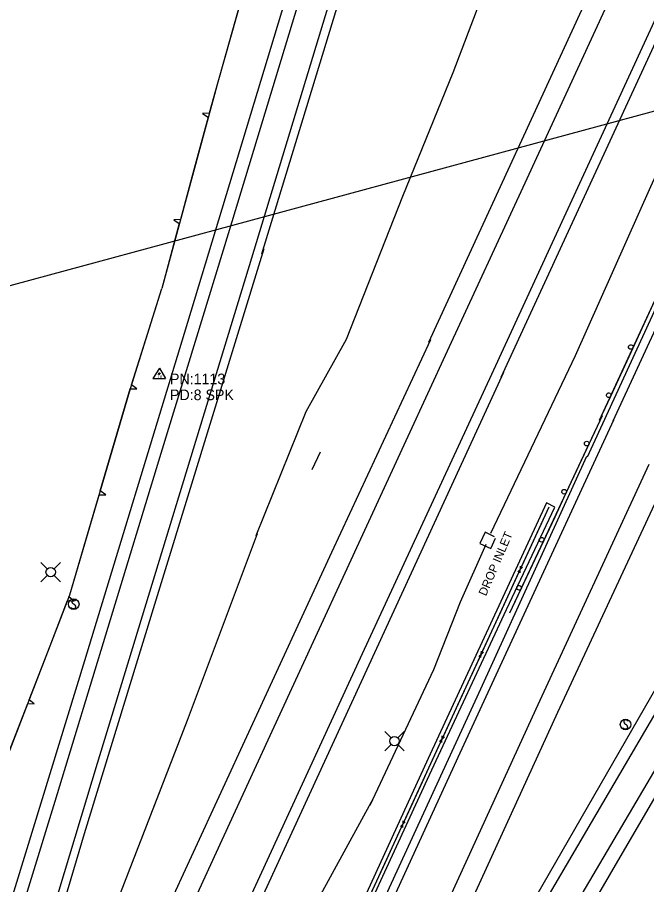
# Model space of a CAD drawing. Extents: x 978516 to 993312, y 1836504 to 1846212.
# Drawn here: x 980904 to 981200.4, y 1841277.7 to 1841685.9 of the extents above; entities that cross this region are included whole.
import ezdxf

# ---------------------------------------------------------------- set-up
doc = ezdxf.new("R2010")
doc.units = 0
for name, color, linetype in [('S_CROSS_DRAIN', 7, 'Continuous'), ('S_DROP_INLET', 7, 'Continuous'), ('S_DROP_INLET_ANNOT', 7, 'Continuous'), ('S_EDGE_PAVEMENT', 7, 'Continuous'), ('S_FENCE', 7, 'Continuous'), ('S_GUARDRAIL', 7, 'Continuous'), ('S_HEADWALL', 7, 'Continuous'), ('S_MISC_STRUCTURES', 7, 'Continuous'), ('S_SECONDARY_CTL', 7, 'Continuous'), ('S_SECONDARY_CTL_ANNOT', 7, 'Continuous'), ('S_SHOULDER', 7, 'Continuous'), ('S_SIGN', 7, 'Continuous'), ('S_STREAM', 7, 'Continuous'), ('S_TREE', 7, 'Continuous'), ('S_UTILITY_POLE', 7, 'Continuous')]:
    doc.layers.add(name, color=color, linetype=linetype)

msp = doc.modelspace()

# ---------------------------------------------------------------- linework, layer by layer
at = {"layer": 'S_CROSS_DRAIN'}
msp.add_line((981670.29, 1841767.95), (980893.4, 1841557.67), dxfattribs=at)
at = {"layer": 'S_DROP_INLET'}
msp.add_lwpolyline([(981128.76, 1841441.41), (981124.29, 1841443.52), (981121.83, 1841438.33), (981127, 1841435.89), (981129.14, 1841440.84)], dxfattribs=at)
at = {"layer": 'S_EDGE_PAVEMENT'}
for points in [[(981014.37, 1841572.79), (981057.8, 1841715.29), (981097.19, 1841844.27), (981157.62, 1842041.34), (981173.79, 1842091.11), (981203.77, 1842176.79), (981217.59, 1842213.74), (981222.6, 1842226.65), (981222.63, 1842226.49)], [(981395.27, 1842155.48), (981283.66, 1841913.18), (981142.94, 1841607.89), (981106.48, 1841528.73)], [(981127.39, 1841517.95), (981285.97, 1841862.07), (981417.12, 1842146.85)], [(981173.77, 1842145.09), (981151.31, 1842069.5), (981114.63, 1841948.75), (981051.23, 1841741.77), (981003.84, 1841586.02)], [(981473.12, 1842122.32), (981378.95, 1841917.92), (981219.69, 1841572.21), (981184.46, 1841495.91)], [(981003.84, 1841586.02), (980971.59, 1841480.66), (980921.63, 1841316.83), (980863.83, 1841129.46), (980811.1, 1840959.57), (980781.96, 1840866.22)], [(981106.48, 1841528.73), (981087.95, 1841488.62), (981015.58, 1841331.71), (980924.29, 1841133.39), (980854.22, 1840981.01), (980808.18, 1840882.56), (980791.06, 1840846.48), (980818.44, 1840932.05), (980847.65, 1841026.91), (980892.45, 1841172.18), (980941.73, 1841334.88), (981014.37, 1841572.79)], [(980796.34, 1840798.88), (980885.76, 1840994.04), (980983.52, 1841206.2), (981066.57, 1841386.42), (981127.39, 1841517.95)], [(981184.72, 1841496.37), (981112.37, 1841339.54), (981025.6, 1841150.33), (980952.66, 1840992.2), (980883.01, 1840840.41), (980847.74, 1840765.17)], [(981252.24, 1841439.93), (981137.33, 1841244.03), (981073.65, 1841136.11), (981002.81, 1841014.58), (980948.5, 1840922.78), (980947.47, 1840923.27), (981050.93, 1841147.81), (981148.36, 1841360.38), (981201.55, 1841475.56)], [(980851.24, 1840712.34), (980867.77, 1840746.22), (980923.19, 1840850.45), (980998.48, 1840980.73), (981063.54, 1841091.76), (981158.12, 1841253.15), (981246.33, 1841402.78), (981273.99, 1841449.85)]]:
    msp.add_lwpolyline(points, dxfattribs=at)
at = {"layer": 'S_FENCE'}
for p, q in [((981139.73, 1841424.99), (981141.95, 1841427.1)), ((981140.75, 1841424.49), (981140.93, 1841427.6)), ((981122.32, 1841384.54), (981122.5, 1841387.64)), ((981121.3, 1841385.03), (981123.52, 1841387.14)), ((981102.87, 1841345.08), (981105.09, 1841347.18)), ((981103.89, 1841344.58), (981104.07, 1841347.68)), ((981084.46, 1841305.12), (981086.67, 1841307.21)), ((981085.47, 1841304.61), (981085.66, 1841307.73))]:
    msp.add_line(p, q, dxfattribs=at)
for points in [[(980837.27, 1840766.53), (980948.97, 1841008.76), (981030.52, 1841186.69), (981097.8, 1841332.73), (981154.45, 1841455.56)], [(981150.06, 1841446.02), (981154.45, 1841455.56)], [(981141.68, 1841427.86), (981150.06, 1841446.02)], [(981131.63, 1841406.07), (981140, 1841424.23)], [(981123.25, 1841387.9), (981131.63, 1841406.07)], [(981113.2, 1841366.11), (981121.57, 1841384.27)], [(981104.82, 1841347.95), (981113.2, 1841366.11)], [(981094.77, 1841326.15), (981097.8, 1841332.73), (981103.14, 1841344.31)], [(981086.4, 1841307.98), (981094.77, 1841326.15)], [(981076.36, 1841286.18), (981084.73, 1841304.35)], [(981067.99, 1841268.02), (981076.36, 1841286.18)]]:
    msp.add_lwpolyline(points, dxfattribs=at)
at = {"layer": 'S_GUARDRAIL'}
for points in [[(981178.19, 1841496.25), (981272.98, 1841701.45), (981282.05, 1841725.96)], [(981199.16, 1841541.64), (981204.4, 1841552.98)], [(981193.92, 1841530.29), (981199.16, 1841541.64)], [(981183.43, 1841507.6), (981193.92, 1841530.29)], [(981178.19, 1841496.25), (981183.43, 1841507.6)], [(981135.97, 1841405.6), (981179.51, 1841498.49)], [(981178.41, 1841496.13), (981179.51, 1841498.49)], [(981173.1, 1841484.81), (981178.41, 1841496.13)], [(981162.49, 1841462.18), (981173.1, 1841484.81)], [(981157.19, 1841450.86), (981162.49, 1841462.18)], [(981151.88, 1841439.55), (981157.19, 1841450.86)], [(981141.27, 1841416.91), (981151.88, 1841439.55)], [(981135.97, 1841405.6), (981141.27, 1841416.91)]]:
    msp.add_lwpolyline(points, dxfattribs=at)
for centre, major_axis, ratio in [((981192.93, 1841530.74), (-0.567, -0.943), 0.985464), ((981182.45, 1841508.05), (-0.567, -0.943), 0.985464), ((981172.11, 1841485.28), (-0.996, 0.467), 0.999728), ((981161.5, 1841462.65), (-0.996, 0.467), 0.999728), ((981150.89, 1841440.01), (-0.996, 0.467), 0.999728), ((981140.28, 1841417.38), (-0.996, 0.467), 0.999728)]:
    msp.add_ellipse(centre, major_axis=major_axis, ratio=ratio, dxfattribs=at)
at = {"layer": 'S_HEADWALL'}
msp.add_lwpolyline([(981046.6, 1841481.23), (981042.71, 1841473.01)], dxfattribs=at)
at = {"layer": 'S_MISC_STRUCTURES'}
msp.add_lwpolyline([(980839.13, 1840767.07), (981003.01, 1841122.82), (981098.12, 1841329.36), (981134.39, 1841407.26), (981157.12, 1841455.34), (981153.12, 1841457.4), (981097.54, 1841337.01), (981013.65, 1841154.04), (980881.25, 1840867.29), (980832.33, 1840760.47)], dxfattribs=at)
at = {"layer": 'S_SECONDARY_CTL'}
for p, q in [((980970.88, 1841520.84), (980967.87, 1841515.89)), ((980970.88, 1841520.84), (980973.83, 1841515.89)), ((980967.87, 1841515.89), (980973.83, 1841515.89))]:
    msp.add_line(p, q, dxfattribs=at)
for radius in [0.311, 0.183, 0.103]:
    msp.add_circle((980970.88, 1841518.23), radius, dxfattribs=at)
at = {"layer": 'S_SHOULDER'}
for points in [[(981019.14, 1841574.64), (981079.67, 1841773.03), (981127.73, 1841931.98), (981161.06, 1842039.75), (981204.39, 1842164.69), (981218.86, 1842206.37), (981253.66, 1842283.78), (981282.55, 1842338.92), (981281.86, 1842348.5)], [(981385.42, 1842158.4), (981349.45, 1842080.1), (981257.78, 1841880.59), (981179.76, 1841711.31), (981097.61, 1841532.88)], [(981131.77, 1841516.57), (981278.34, 1841834.17), (981356.68, 1842005.03), (981416.5, 1842134.87)], [(981458.06, 1842099.14), (981401.94, 1841975.48), (981319.19, 1841796.57), (981251.41, 1841650.78), (981172.26, 1841478.84)], [(980982.72, 1841537.28), (981031.67, 1841699.05), (981072.67, 1841831.8), (981097.76, 1841914.59)], [(981020.07, 1841576.9), (980960.66, 1841383.56), (980935.52, 1841301.65), (980891.25, 1841152.8), (980844.67, 1840998.94), (980833.86, 1840964.4), (980835.73, 1840963.46), (980900.84, 1841105.21), (980960.95, 1841236.45), (981052.13, 1841434.23), (981098.7, 1841534.35)], [(980743.63, 1840791.33), (980770.11, 1840859.27), (980799.94, 1840943.63), (980828.35, 1841031.49), (980875.27, 1841186.32), (980935.81, 1841383.11), (980982.72, 1841537.28)], [(981132.96, 1841518.76), (981021.56, 1841276.58), (980931.09, 1841080.4), (980857.41, 1840920.24), (980799.82, 1840795.3)], [(980845.19, 1840768.49), (980928.88, 1840949.92), (981026.49, 1841161.67), (981122.3, 1841369.82), (981172.18, 1841479.39)], [(981211.39, 1841472.61), (981158.31, 1841358.64), (981093.64, 1841217.39), (981057.34, 1841136.93), (981051.73, 1841125.11), (981059.01, 1841122.03), (981063.26, 1841125.91), (981127.73, 1841236.45), (981211.26, 1841381.53), (981258.43, 1841461.01)], [(981279.6, 1841447.92), (981085.77, 1841115.96), (980988.34, 1840949.05), (980938.02, 1840861.46), (980902.15, 1840792.78), (980878.86, 1840748.32)]]:
    msp.add_lwpolyline(points, dxfattribs=at)
at = {"layer": 'S_SIGN'}
for centre in [(980930.55, 1841409.7), (981190.43, 1841353.07)]:
    msp.add_circle(centre, 2.49, dxfattribs=at)
for centre, radius, start, end in [((980930.62, 1841410.97), 0.95, 16.5258, 156.8957), ((980930.39, 1841408.88), 1.28, 204.641, 335.359), ((980931.23, 1841411.03), 1.5, 167.1196, 241.9813), ((980930.14, 1841408.36), 1.4, 358.6529, 73.7063), ((981191.12, 1841354.4), 1.5, 167.1196, 241.9813), ((981190.51, 1841354.34), 0.95, 16.5258, 156.8957), ((981190.28, 1841352.25), 1.28, 204.641, 335.359), ((981190.02, 1841351.73), 1.4, 358.6529, 73.7063)]:
    msp.add_arc(centre, radius, start, end, dxfattribs=at)
at = {"layer": 'S_STREAM'}
for points in [[(981016.49, 1841442.06), (981040.05, 1841500.36), (981059.05, 1841534.44), (981085.55, 1841601.7), (981109.26, 1841660), (981140.22, 1841741.35)], [(981127.04, 1841443.2), (981166.83, 1841526.68), (981202.27, 1841606.37), (981237.44, 1841683.25), (981243.69, 1841697.17)], [(981016.97, 1841442.83), (980983.97, 1841354.97), (980947.53, 1841260.97), (980905, 1841140.57)], [(981070.15, 1841315.06), (981100.13, 1841378.92), (981112.68, 1841410.76), (981124.83, 1841438)], [(980916.52, 1840990.15), (980963.36, 1841088.9), (981004.77, 1841177.52), (981045.99, 1841271.32), (981071.7, 1841318.36)]]:
    msp.add_lwpolyline(points, dxfattribs=at)
at = {"layer": 'S_TREE'}
for p, q in [((980994.41, 1841640.75), (980991.27, 1841640.62)), ((980991.27, 1841640.62), (980993.89, 1841638.86)), ((980980.78, 1841590.72), (980977.64, 1841590.59)), ((980977.64, 1841590.59), (980980.27, 1841588.83)), ((980957.2, 1841511.01), (980960.32, 1841511.02)), ((980960.32, 1841511.02), (980957.79, 1841512.88)), ((980942.52, 1841461.16), (980945.64, 1841461.23)), ((980945.64, 1841461.23), (980943.08, 1841463.04)), ((980930.72, 1841411.19), (980928.32, 1841413.22)), ((980927.61, 1841411.39), (980930.72, 1841411.19)), ((980908.87, 1841362.91), (980911.98, 1841362.72)), ((980911.98, 1841362.72), (980909.58, 1841364.75))]:
    msp.add_line(p, q, dxfattribs=at)
for points in [[(981025.63, 1841751.28), (980998.39, 1841655.36), (980971.97, 1841558.35)], [(981007.9, 1841688.86), (981001.07, 1841664.81)], [(981001.07, 1841664.81), (980998.39, 1841655.36), (980994.41, 1841640.75)], [(980993.89, 1841638.86), (980987.34, 1841614.79)], [(980987.34, 1841614.79), (980980.78, 1841590.72)], [(980980.27, 1841588.83), (980973.71, 1841564.76)], [(980973.71, 1841564.76), (980971.97, 1841558.35)], [(980730.68, 1840807.24), (980743.5, 1840834.36), (980755.96, 1840877.99), (980773.97, 1840928.04), (980791.21, 1840984.18), (980829.3, 1841108.46), (980852.38, 1841178.73), (980839.04, 1841195.6), (980864.42, 1841225.17), (980890.93, 1841316.5), (980928.65, 1841414.08), (980957.3, 1841511.29), (980971.98, 1841558.28)], [(980965.25, 1841536.75), (980971.98, 1841558.28)], [(980957.79, 1841512.88), (980965.25, 1841536.75)], [(980950.14, 1841487.02), (980957.21, 1841511)], [(980943.08, 1841463.04), (980950.14, 1841487.02)], [(980935.46, 1841437.17), (980942.52, 1841461.16)], [(980928.32, 1841413.22), (980928.65, 1841414.08), (980935.46, 1841437.17)], [(980918.6, 1841388.07), (980927.61, 1841411.39)], [(980909.58, 1841364.75), (980918.6, 1841388.07)], [(980899.86, 1841339.59), (980908.87, 1841362.91)]]:
    msp.add_lwpolyline(points, dxfattribs=at)
at = {"layer": 'S_UTILITY_POLE'}
for p, q in [((980918.1, 1841426.38), (980915.12, 1841429.36)), ((980921.28, 1841426.38), (980924.26, 1841429.36)), ((980918.1, 1841423.2), (980915.12, 1841420.22)), ((980921.28, 1841423.2), (980924.26, 1841420.22)), ((981079.99, 1841346.8), (981077, 1841349.79)), ((981083.16, 1841346.8), (981086.15, 1841349.79)), ((981079.99, 1841343.63), (981077, 1841340.64)), ((981083.16, 1841343.63), (981086.15, 1841340.64))]:
    msp.add_line(p, q, dxfattribs=at)
for centre in [(980919.7, 1841424.8), (981081.58, 1841345.22)]:
    msp.add_circle(centre, 2.21, dxfattribs=at)

# ---------------------------------------------------------------- texts
at = {"layer": 'S_DROP_INLET_ANNOT'}
msp.add_text('DROP INLET', height=4, rotation=66.7899, dxfattribs=at).set_placement((981124.69, 1841413.26))
at = {"layer": 'S_SECONDARY_CTL'}
msp.add_text('TV', height=1.5, dxfattribs=at).set_placement((980969.68, 1841516.22))
at = {"layer": 'S_SECONDARY_CTL_ANNOT'}
for s, p in [('PN:1113', (980975.88, 1841513.23)), ('PD:8 SPK', (980975.88, 1841505.73))]:
    msp.add_text(s, height=5, dxfattribs=at).set_placement(p)

doc.saveas('drawing.dxf')
